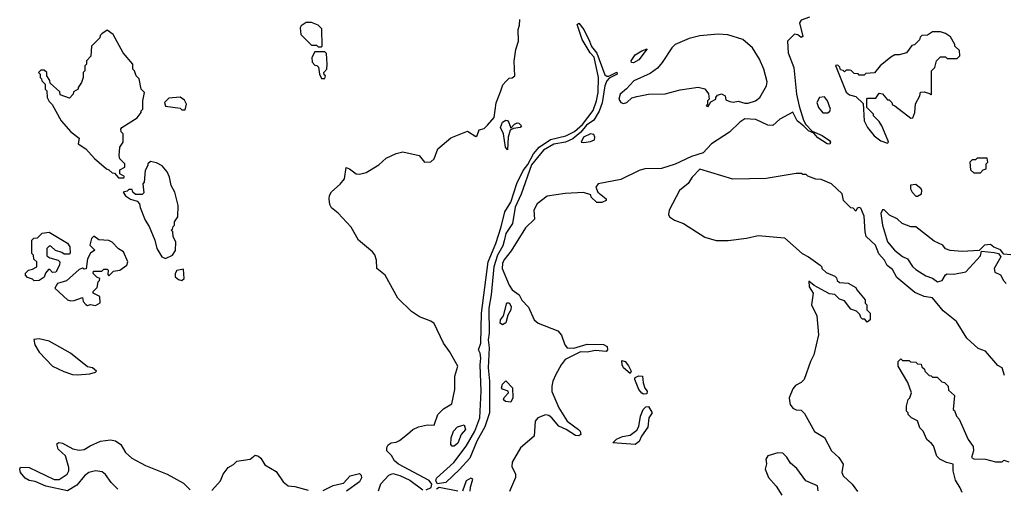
# Model space of a CAD drawing. Extents: x 2386423 to 2568864, y 578392 to 761999.
# Tile 262 of 454: x 2447558 to 2453489, y 718230 to 721054. Entities that reach past the tile are written whole.
import ezdxf

# ---------------------------------------------------------------- set-up
doc = ezdxf.new("R2010")
doc.units = 0

msp = doc.modelspace()

# ---------------------------------------------------------------- linework, layer by layer
at = {"layer": '0CON05XD'}
for points in [[(2449375, 720890), (2449380, 720895), (2449378.3, 720998.3), (2449355, 721020), (2449315, 721037.5), (2449283, 721037), (2449253.6, 721016.4), (2449247.5, 721005), (2449250, 720965), (2449315, 720900), (2449345, 720900), (2449355, 720890), (2449375, 720890)], [(2450005, 718220.8), (2450035.3, 718235), (2450040.7, 718255), (2450025, 718277.7), (2449840, 718375), (2449815.6, 718395), (2449797.5, 718427.5), (2449770, 718455), (2449768.8, 718475), (2449778, 718492), (2449795, 718503.3), (2449825, 718507.5), (2449845, 718517.5), (2449894.2, 718555.8), (2449925.4, 718584.6), (2449959.7, 718600.3), (2450015, 718613.3), (2450055, 718610.8), (2450075.9, 718674.1), (2450111.2, 718708.8), (2450160.5, 718739.5), (2450177.9, 718825), (2450178.5, 718905), (2450196, 718965), (2450146.5, 719055), (2450109.5, 719105), (2450055, 719222.7), (2450035, 719238), (2449965, 719263.6), (2449918.2, 719295), (2449834.8, 719374.8), (2449758.8, 719515), (2449708.6, 719555), (2449707.3, 719605), (2449696.7, 719636.7), (2449683.1, 719655), (2449597.5, 719725), (2449553.4, 719803.4), (2449475, 719888.6), (2449435, 719920), (2449425, 719940), (2449421.3, 719975), (2449422.8, 719995), (2449435, 720016.4), (2449487.2, 720062.8), (2449513.5, 720095), (2449525, 720162.5), (2449545, 720155.7), (2449585, 720124.3), (2449605, 720123.3), (2449645, 720133.8), (2449720.1, 720179.9), (2449765, 720219.3), (2449825, 720246.5), (2449865, 720257.2), (2449964, 720235), (2449995, 720196), (2450035, 720198), (2450053.8, 720215), (2450076.2, 720275), (2450155, 720341.2), (2450255, 720382.5), (2450305, 720350), (2450313.3, 720356.7), (2450325, 720390), (2450355, 720398.8), (2450375, 720418), (2450415.9, 720465), (2450428, 720552), (2450455.7, 720624.3), (2450468.6, 720661.4), (2450485, 720682.2), (2450505, 720700.8), (2450525, 720702.9), (2450540, 720715), (2450535.5, 720804.5), (2450545.5, 720875), (2450562.9, 720925), (2450560, 720995), (2450568.8, 721021.2), (2450569.4, 721055)], [(2450075, 718257.9), (2450063.8, 718275), (2450068.2, 718291.8), (2450172.5, 718385), (2450246.6, 718483.4), (2450298.4, 718575), (2450329.8, 718655), (2450336.9, 718815), (2450331.7, 718975), (2450335.7, 719015), (2450331.2, 719045), (2450320.5, 719065), (2450335.8, 719105), (2450339, 719285), (2450380.2, 719595), (2450425.2, 719704.8), (2450457.3, 719805), (2450479.1, 719895), (2450515.2, 719954.8), (2450552.6, 720067.4), (2450590.8, 720145), (2450618.8, 720181.2), (2450651.9, 720245), (2450686, 720285), (2450755, 720332.7), (2450846.4, 720353.6), (2450899.9, 720380.1), (2450948.6, 720421.4), (2451012.5, 720507.5), (2451033, 720565), (2451041.5, 720615), (2451043.2, 720705), (2451017.1, 720827.1), (2450992.9, 720855), (2450945.2, 720935), (2450915.8, 721024.2), (2450925, 721032.9), (2450956.4, 720995), (2450990.2, 720925), (2451002.7, 720892.7), (2451035, 720852.2), (2451082.2, 720722.2), (2451095, 720713.5), (2451106, 720714), (2451155, 720737.8), (2451155.5, 720725), (2451108.2, 720701.8), (2451094.3, 720685.7), (2451082.6, 720655), (2451067, 720553), (2451048, 720502), (2451015, 720448), (2450971.3, 720418.7), (2450937.7, 720375), (2450890, 720335), (2450845.1, 720314.9), (2450775, 720303.2), (2450712.8, 720267.2), (2450640.1, 720179.9), (2450577.7, 720002.3), (2450542.7, 719925), (2450525.3, 719824.7), (2450486.6, 719765), (2450475, 719721.2), (2450468, 719692), (2450435.2, 719634.8), (2450413.8, 719565), (2450397.3, 719395), (2450383.7, 719316.3), (2450386.1, 719163.9), (2450378.6, 719125), (2450385.6, 719075.6), (2450379.2, 718955), (2450387, 718875), (2450387.9, 718685), (2450358.8, 718601.2), (2450311.5, 718515), (2450268.2, 718411.8), (2450207.4, 718342.6), (2450125, 718264.8), (2450075, 718257.9)], [(2452315, 721068.9), (2452265, 721051.4), (2452255.8, 721035), (2452275, 720952.5), (2452265, 720946.7), (2452245, 720962.5), (2452225, 720967.5), (2452182.5, 720925), (2452187.5, 720855), (2452220, 720765), (2452237.1, 720605), (2452252.3, 720532.3), (2452278.7, 720448.7), (2452292.5, 720422.5), (2452331.7, 720381.7), (2452391.9, 720355), (2452435, 720326.2), (2452442.2, 720315), (2452436.6, 720303.4), (2452421.4, 720305), (2452365, 720341.3), (2452340.7, 720370.7), (2452308.6, 720385), (2452281.5, 720411.5), (2452240.4, 720445), (2452215, 720496.7), (2452135.8, 720454.2), (2452093.6, 720416.4), (2452065, 720418), (2451992.7, 720452.7), (2451925, 720456.2), (2451895, 720436.7), (2451833.8, 720375), (2451723.8, 720305), (2451675, 720251.4), (2451605, 720229.2), (2451505, 720182.9), (2451422.6, 720157.4), (2451324, 720156), (2451288.8, 720145), (2451178.5, 720091.5), (2451042.5, 720065), (2451027.5, 720045), (2451040, 720015), (2451090, 719975), (2451090, 719965), (2451065, 719952.5), (2451035, 719952.5), (2451000, 719985), (2450998.3, 719998.3), (2450953, 720013), (2450843.4, 720006.6), (2450735, 719990), (2450675, 719944.3), (2450654.5, 719905), (2450658.3, 719851.7), (2450605, 719799.6), (2450518.2, 719661.8), (2450474.5, 719605.5), (2450466.5, 719585), (2450464.7, 719554.7), (2450505, 719453.5), (2450525, 719426.5), (2450566, 719396), (2450582.9, 719362.9), (2450621.7, 719321.7), (2450657.5, 719245), (2450681.2, 719225), (2450798.3, 719178.3), (2450821.9, 719151.9), (2450840.5, 719095), (2450855, 719075.7), (2450895.6, 719074.4), (2450975, 719099.2), (2451075, 719095.6), (2451095.5, 719085.5), (2451098.8, 719065), (2451090, 719055), (2451025, 719060), (2450975, 719049.4), (2450935, 719052.5), (2450844, 719006), (2450819.1, 718975), (2450786.1, 718915), (2450768.5, 718875), (2450762.7, 718845), (2450763.6, 718813.6), (2450806, 718715), (2450854.7, 718634.7), (2450923.3, 718585), (2450933.3, 718575), (2450936.7, 718555), (2450925, 718546.7), (2450905, 718548), (2450848.8, 718585), (2450804.5, 718604.5), (2450763.8, 718655), (2450745, 718668.8), (2450725, 718672), (2450678.8, 718655), (2450662.9, 718635), (2450655.7, 718545), (2450575, 718473.1), (2450523.1, 718386.9), (2450521.3, 718361.3), (2450544.2, 718315), (2450544.2, 718295), (2450508.7, 718211.3)], [(2448185, 720100), (2448188.3, 720108.3), (2448160, 720125), (2448161.7, 720148.3), (2448190, 720165), (2448190, 720185), (2448160, 720215), (2448157.5, 720235), (2448160, 720285), (2448180, 720315), (2448180, 720365), (2448168.3, 720378.3), (2448167.5, 720395), (2448172.5, 720405), (2448265, 720462.5), (2448290, 720495), (2448290, 720505), (2448300, 720515), (2448300, 720565), (2448310, 720615), (2448290, 720635), (2448277, 720697), (2448260, 720715), (2448250, 720745), (2448240, 720755), (2448240, 720785), (2448180, 720855), (2448120, 720965), (2448085, 720990), (2448051.7, 720968.3), (2448041.7, 720958.3), (2448040, 720945), (2447990, 720895), (2447987, 720833), (2447960, 720805), (2447960, 720785), (2447950, 720775), (2447950, 720745), (2447940, 720735), (2447940, 720705), (2447930, 720675), (2447910, 720645), (2447910, 720635), (2447881.7, 720618.3), (2447880, 720605), (2447858.3, 720581.7), (2447801.7, 720601.7), (2447798.3, 720618.3), (2447741.7, 720671.7), (2447738.3, 720688.3), (2447720, 720715), (2447720, 720735), (2447705, 720750), (2447685, 720750), (2447670, 720735), (2447680, 720725), (2447680, 720705), (2447688.3, 720698.3), (2447690, 720685), (2447710, 720665), (2447710, 720635), (2447720, 720625), (2447722.5, 720585), (2447735, 720560), (2447752.5, 720542.5), (2447807.5, 720445), (2447865, 720377.5), (2447915, 720340), (2447910, 720305), (2447956.7, 720275), (2448008.3, 720218.3), (2448080, 720155), (2448095, 720150), (2448115, 720130), (2448128.3, 720128.3), (2448151.7, 720101.7), (2448185, 720100)], [(2452785, 720310), (2452790, 720315), (2452787, 720327), (2452750, 720415), (2452735, 720440), (2452700, 720475), (2452700, 720485), (2452660, 720525), (2452660, 720575), (2452665, 720580), (2452715, 720580), (2452735, 720610), (2452755, 720607.5), (2452785, 720570), (2452795, 720570), (2452810, 720555), (2452815, 720540), (2452830, 720535), (2452925, 720460), (2452938.3, 720461.7), (2452950, 720495), (2452953, 720547), (2452980, 720595), (2452983.3, 720616.7), (2453005, 720620), (2453038.3, 720608.3), (2453045, 720600), (2453050, 720605), (2453050, 720745), (2453070, 720765), (2453080, 720805), (2453105, 720830), (2453135, 720830), (2453145, 720820), (2453205, 720820), (2453220, 720835), (2453218.3, 720868.3), (2453190, 720895), (2453190, 720905), (2453165, 720950), (2453135, 720970), (2453105, 720980), (2453055, 720980), (2453025, 720960), (2452991.7, 720958.3), (2452981.7, 720948.3), (2452978.3, 720931.7), (2452948.3, 720901.7), (2452931.7, 720898.3), (2452900, 720855), (2452855, 720842.5), (2452828.3, 720841.7), (2452805, 720827.5), (2452740, 720775), (2452707, 720733), (2452655, 720730), (2452645, 720720), (2452615, 720720), (2452608.3, 720728.3), (2452585, 720730), (2452567, 720747), (2452555, 720750), (2452535, 720750), (2452525, 720740), (2452518.3, 720748.3), (2452501.7, 720751.7), (2452498.3, 720768.3), (2452485, 720780), (2452471.7, 720778.3), (2452535, 720617.5), (2452555, 720600), (2452595, 720590), (2452638.3, 720548.3), (2452643.8, 720445), (2452664.2, 720405), (2452705, 720352.9), (2452745, 720324.2), (2452785, 720310)], [(2451705, 720530), (2451721.7, 720558.3), (2451750, 720575), (2451750, 720585), (2451761.7, 720598.3), (2451785, 720607.5), (2451807.5, 720595), (2451811.7, 720571.7), (2451835, 720560), (2451855, 720556.7), (2451885, 720563.3), (2451925, 720550), (2451945, 720550), (2451990, 720565), (2452016.7, 720585), (2452056.7, 720655), (2452059.3, 720679.3), (2452040, 720755), (2452014.2, 720815), (2451970.8, 720885), (2451913.4, 720933.4), (2451823.2, 720963.2), (2451765, 720967.5), (2451653.9, 720956.1), (2451589.5, 720940.5), (2451505, 720904.2), (2451485.7, 720885), (2451428.5, 720795), (2451398.7, 720761.3), (2451355, 720730.4), (2451257.1, 720685), (2451212.9, 720637.1), (2451173.6, 720605), (2451165.7, 720575), (2451178.8, 720555), (2451195, 720549.4), (2451215, 720554.4), (2451245, 720582.5), (2451275, 720590.6), (2451345.9, 720604.1), (2451445, 720607.1), (2451535, 720632), (2451645, 720646.7), (2451685, 720636.7), (2451707, 720607), (2451710, 720575), (2451700, 720565), (2451700, 720545), (2451693.3, 720535), (2451705, 720530)], [(2449395, 720700), (2449400, 720715), (2449391.7, 720721.7), (2449390, 720735), (2449407.5, 720755), (2449410, 720785), (2449405, 720850), (2449395, 720860), (2449335, 720860), (2449317.5, 720825), (2449318.3, 720798.3), (2449335, 720780), (2449348.3, 720778.3), (2449358.3, 720768.3), (2449362.5, 720725), (2449375, 720700), (2449395, 720700)], [(2451255, 720793.5), (2451243.8, 720795), (2451240, 720805), (2451265, 720841.2), (2451305, 720866.2), (2451337.7, 720877.7), (2451287.3, 720812.7), (2451255, 720793.5)], [(2448555, 720510), (2448562.5, 720545), (2448549.3, 720569.3), (2448525, 720587.5), (2448455, 720580), (2448430, 720555), (2448435, 720532.5), (2448525, 720520), (2448535, 720510), (2448555, 720510)], [(2452425, 720492.5), (2452437.8, 720502.2), (2452440.6, 720515), (2452423.1, 720565), (2452405, 720589.4), (2452376.2, 720585), (2452358.8, 720555), (2452368.8, 720525), (2452395, 720493.3), (2452425, 720492.5)], [(2450495, 720270), (2450483.8, 720285), (2450472, 720365), (2450453.5, 720405), (2450465, 720436.2), (2450485, 720448.8), (2450495.8, 720445.8), (2450503.3, 720435), (2450515, 720400), (2450537.5, 720425), (2450555, 720432), (2450565, 720431.2), (2450580, 720415), (2450572.5, 720405), (2450532.5, 720397.5), (2450512.5, 720387.5), (2450499.2, 720345), (2450495, 720270)], [(2450955, 720313.8), (2450995, 720320), (2451019.3, 720330.7), (2451022.5, 720345), (2451015, 720362.5), (2450995, 720366), (2450952.9, 720345), (2450940, 720315), (2450955, 720313.8)], [(2453345, 720130), (2453361.7, 720148.3), (2453380, 720155), (2453380, 720185), (2453390, 720195), (2453385, 720220), (2453325, 720220), (2453315, 720210), (2453295, 720210), (2453280, 720195), (2453285, 720150), (2453305, 720130), (2453345, 720130)], [(2448435, 719614), (2448477.5, 719635), (2448496.4, 719663.6), (2448497.5, 719715), (2448482.5, 719745), (2448480, 719775), (2448470, 719785), (2448478.3, 719791.7), (2448481.7, 719808.3), (2448490, 719815), (2448490, 719835), (2448510, 719865), (2448512.5, 719935), (2448491.2, 720015), (2448470, 720055), (2448460, 720105), (2448446.1, 720136.1), (2448415, 720172.5), (2448381.7, 720191.7), (2448345, 720200), (2448330, 720185), (2448330, 720175), (2448312.5, 720145), (2448307.5, 720075), (2448300, 720065), (2448305, 720010), (2448295, 720000), (2448255, 720000), (2448240, 720015), (2448235, 720030), (2448215, 720030), (2448205, 720020), (2448180, 720015), (2448195, 719992.5), (2448225, 719972.5), (2448265, 719960), (2448280, 719945), (2448283, 719923), (2448313.3, 719845), (2448337, 719807), (2448372.5, 719725), (2448383.8, 719675), (2448413.3, 719625), (2448435, 719614)], [(2453490.6, 718910.6), (2453475.7, 718955), (2453450.5, 718970.5), (2453375, 719056.7), (2453331.7, 719071.7), (2453262.5, 719135), (2453200, 719235), (2453120.2, 719300.2), (2453055, 719377.5), (2453005.9, 719385.9), (2452949.2, 719409.2), (2452840.7, 719500.7), (2452815, 719547.8), (2452783, 719573), (2452767.3, 719605), (2452732.1, 719642.1), (2452713.3, 719695), (2452657, 719747), (2452650, 719775), (2452645, 719870), (2452625, 719917.5), (2452615, 719922.5), (2452601.7, 719918.3), (2452595, 719900), (2452578.3, 719918.3), (2452565, 719920), (2452520, 719965), (2452512.5, 720005), (2452447.5, 720065), (2452385, 720090), (2452353.6, 720093.6), (2452305, 720110), (2452295, 720120), (2452275, 720120), (2452267, 720127), (2452235, 720127.5), (2452055, 720097.5), (2451853.2, 720093.2), (2451655, 720154), (2451607.5, 720105), (2451583.2, 720066.8), (2451532.5, 720025), (2451468.8, 719905), (2451465, 719880), (2451472.5, 719865), (2451502.5, 719845), (2451556.1, 719826.1), (2451685, 719743.3), (2451752.3, 719722.3), (2451825, 719722.5), (2451935, 719736.7), (2452005, 719752.5), (2452165, 719740), (2452270, 719645), (2452310, 719625), (2452380, 719575), (2452390, 719565), (2452390, 719555), (2452415, 719530), (2452468.3, 719508.3), (2452478.3, 719498.3), (2452481.7, 719481.7), (2452495, 719470), (2452547, 719467), (2452595, 719440), (2452600, 719425), (2452650, 719365), (2452650, 719345), (2452660, 719335), (2452660, 719305), (2452680, 719285), (2452680, 719245), (2452661.7, 719231.7), (2452648.3, 719248.3), (2452635, 719250), (2452625, 719260), (2452618.3, 719278.3), (2452598.3, 719298.3), (2452565, 719310), (2452525, 719360), (2452495, 719370), (2452467, 719397), (2452435, 719402.5), (2452410, 719415), (2452343, 719453), (2452311.7, 719478.3), (2452313.3, 719445), (2452336.4, 719406.4), (2452326.9, 719335), (2452359.1, 719269.1), (2452370, 719155), (2452341.2, 719035), (2452321.2, 718995), (2452283.9, 718886.1), (2452265, 718866.7), (2452230.9, 718849.1), (2452215, 718830), (2452193.3, 718775), (2452193.6, 718756.4), (2452198.8, 718735), (2452215, 718712.5), (2452235, 718702.5), (2452265, 718700), (2452285, 718680), (2452345, 718572.5), (2452406.4, 718536.4), (2452447.5, 718455), (2452492.5, 718415), (2452517.5, 718375), (2452510, 718325), (2452517.5, 718305), (2452572.5, 718255), (2452605, 718210)], [(2452965, 719990), (2452990, 720005), (2452992.5, 720025), (2452987.5, 720035), (2452955, 720060), (2452923.8, 720056.2), (2452922.5, 720035), (2452933.9, 720013.9), (2452955, 719990), (2452965, 719990)], [(2453527, 719637), (2453485, 719640), (2453466.4, 719666.4), (2453425, 719682.5), (2453405, 719700), (2453370, 719695), (2453337.5, 719662.5), (2453235, 719657.5), (2453163, 719663), (2453135, 719672.5), (2453117.5, 719695), (2453065, 719720), (2452955.9, 719805.9), (2452925, 719806.2), (2452872.5, 719825), (2452844.1, 719854.1), (2452796.4, 719876.4), (2452765, 719907.5), (2452755, 719907.5), (2452744.3, 719885), (2452753.8, 719815), (2452784.4, 719715), (2452828, 719665), (2452875, 719626.2), (2452905, 719612.5), (2452935, 719566.7), (2452955, 719547.5), (2453015, 719510), (2453056.1, 719496.1), (2453086.4, 719473.6), (2453115, 719482.5), (2453133.6, 719516.4), (2453145, 719522.5), (2453185, 719520), (2453257.5, 719535), (2453345, 719630), (2453351.7, 719658.3), (2453428.3, 719651.7), (2453454.2, 719644.2), (2453467.5, 719625), (2453427.5, 719555), (2453431.7, 719531.7), (2453466.4, 719516.4), (2453483, 719483), (2453500, 719465)], [(2447645, 719480), (2447635, 719490), (2447605, 719500), (2447592.5, 719515), (2447593, 719527), (2447610, 719545), (2447635, 719550), (2447660, 719565), (2447660, 719595), (2447641.7, 719611.7), (2447640, 719635), (2447630, 719645), (2447630, 719725), (2447642.5, 719737.5), (2447665, 719740), (2447693, 719767), (2447735, 719772.5), (2447845, 719706.7), (2447860, 719685), (2447861.7, 719648.3), (2447855, 719640), (2447825, 719640), (2447811.7, 719651.7), (2447773, 719663), (2447745, 719690), (2447735, 719690), (2447720, 719675), (2447721.7, 719631.7), (2447738.3, 719618.3), (2447790, 719605), (2447800, 719595), (2447797.5, 719575), (2447775, 719533.3), (2447755, 719530), (2447738.3, 719548.3), (2447731.7, 719548.3), (2447713, 719527), (2447705, 719502.5), (2447675, 719482.5), (2447645, 719480)], [(2448015, 719332.5), (2448041.7, 719348.3), (2448040, 719385), (2448000, 719405), (2448000, 719415), (2448025, 719440), (2448030, 719475), (2448038.3, 719481.7), (2448040, 719495), (2448021.7, 719501.7), (2448000, 719525), (2448001.7, 719538.3), (2448051.7, 719538.3), (2448065, 719550), (2448085, 719550), (2448090, 719545), (2448088.3, 719518.3), (2448095, 719510), (2448121.7, 719538.3), (2448160, 719545), (2448202.5, 719575), (2448208.8, 719595), (2448182.5, 719655), (2448153.6, 719673.6), (2448115, 719712.5), (2448095, 719722.5), (2448035, 719727.5), (2448005, 719750), (2447990, 719735), (2447980, 719695), (2448010, 719665), (2447985, 719647.5), (2447965, 719612.5), (2447958.3, 719551.7), (2447945, 719550), (2447935, 719556.7), (2447915, 719548.8), (2447839.2, 719480.8), (2447784.4, 719465), (2447770, 719435), (2447845, 719366.7), (2447865, 719360), (2447885, 719362.5), (2447935, 719380), (2447940, 719355), (2447955, 719337.5), (2447965, 719332.5), (2447985, 719337.5), (2448015, 719332.5)], [(2448535, 719482.5), (2448547.5, 719495), (2448545, 719550), (2448505, 719543.3), (2448494, 719525), (2448495, 719503.3), (2448515, 719487.5), (2448535, 719482.5)], [(2450465, 719214.4), (2450451.4, 719225), (2450454.3, 719244.3), (2450471.1, 719268.9), (2450492.7, 719347.3), (2450505, 719347.5), (2450517.7, 719325), (2450516.9, 719305), (2450497.1, 719272.9), (2450485, 719226.7), (2450465, 719214.4)], [(2447905, 718914.3), (2447980.7, 718919.3), (2448015, 718930), (2448020, 718935), (2447996.4, 718956.4), (2447965, 718962.5), (2447864.3, 719044.3), (2447735, 719116.2), (2447675, 719131.2), (2447643.6, 719126.4), (2447648, 719095), (2447675, 719050), (2447755.5, 718965.5), (2447823, 718933), (2447875, 718916), (2447905, 718914.3)], [(2451235, 718922.5), (2451195, 718956.7), (2451186.2, 718975), (2451185, 719000), (2451205, 718993.3), (2451225, 718967.5), (2451240, 718935), (2451235, 718922.5)], [(2453233.9, 718203.9), (2453223.6, 718233.6), (2453195, 718280), (2453180, 718335), (2453180, 718375), (2453140, 718385), (2453100, 718405), (2453083, 718423), (2453062.5, 718485), (2453050.7, 718500.7), (2453022.5, 718525), (2453000, 718575), (2452980, 718595), (2452966.4, 718636.4), (2452930, 718655), (2452910, 718675), (2452910, 718685), (2452900, 718695), (2452900, 718725), (2452910, 718765), (2452920, 718775), (2452930, 718805), (2452907, 718867), (2452850, 718965), (2452850, 718995), (2452865, 719010), (2452875, 719000), (2452915, 719000), (2452923, 718993), (2452955, 718990), (2452965, 718980), (2452988.3, 718978.3), (2452991.7, 718961.7), (2453008.3, 718948.3), (2453010, 718935), (2453035, 718910), (2453048.3, 718908.3), (2453055, 718900), (2453085, 718900), (2453111.7, 718871.7), (2453128.3, 718868.3), (2453150, 718845), (2453151.7, 718821.7), (2453188.3, 718788.3), (2453180, 718705), (2453188.3, 718698.3), (2453200, 718665), (2453217, 718647), (2453270, 718525), (2453301.7, 718481.7), (2453302.5, 718455), (2453290, 718415), (2453305, 718407.5), (2453375, 718406.2), (2453435, 718390), (2453475, 718390), (2453485, 718400), (2453515, 718390)], [(2451315, 718797.5), (2451305, 718802.5), (2451287.5, 718825), (2451263.3, 718885), (2451262.5, 718895), (2451269.3, 718900.7), (2451287, 718907), (2451310, 718905), (2451312.5, 718865), (2451323, 718833), (2451336.7, 718815), (2451335, 718800), (2451315, 718797.5)], [(2450515, 718750), (2450483.3, 718753.3), (2450472.5, 718762.5), (2450475, 718777.5), (2450502.5, 718805), (2450500, 718815), (2450466.7, 718826.7), (2450460, 718835), (2450465, 718857.5), (2450485, 718877.5), (2450526.7, 718835), (2450528.8, 718775), (2450515, 718750)], [(2451265, 718494.2), (2451130, 718505), (2451153, 718527), (2451187.7, 718542.3), (2451235, 718550), (2451275, 718580), (2451287, 718603), (2451298, 718665), (2451314, 718705), (2451329.3, 718720.7), (2451345, 718722.5), (2451366.7, 718685), (2451347.5, 718655), (2451341.7, 718598.3), (2451303.3, 718545), (2451288.8, 718511.2), (2451265, 718494.2)], [(2450163.2, 718483.2), (2450154.4, 718495), (2450157.5, 718535), (2450170.4, 718575), (2450195, 718600), (2450235, 718612), (2450241.9, 718585), (2450216.2, 718553.8), (2450197.6, 718502.4), (2450175, 718484.4), (2450163.2, 718483.2)], [(2448147.9, 718225), (2448109.1, 718265), (2448074.1, 718314.1), (2448055, 718329.6), (2448015, 718335.4), (2447974.7, 718325.3), (2447947.5, 718305), (2447901.7, 718248.3), (2447845, 718214.2), (2447715, 718242), (2447651.7, 718271.7), (2447615, 718277.5), (2447590.7, 718290.7), (2447563.3, 718325), (2447557.5, 718345), (2447563.3, 718356.7), (2447614.1, 718355.9), (2447765, 718283.3), (2447795, 718283.8), (2447842.9, 718315), (2447853.3, 718335), (2447854.4, 718355), (2447832.5, 718425), (2447789.2, 718465), (2447781.2, 718498.8), (2447793.8, 718506.2), (2447815, 718501.4), (2447877.7, 718467.7), (2447915, 718460), (2447945, 718463.1), (2447982, 718485), (2448045, 718514.5), (2448105, 718521.9), (2448135, 718515.6), (2448165.8, 718495), (2448195.7, 718445), (2448232.1, 718412.1), (2448315, 718366.9), (2448446.2, 718315), (2448545, 718260.8), (2448585, 718220)], [(2448715, 718216.2), (2448766.2, 718275), (2448782.5, 718315), (2448814.1, 718355.9), (2448845, 718373.3), (2448866.2, 718393.8), (2448945, 718406.2), (2448975, 718428.8), (2448995, 718424), (2449010.9, 718410.9), (2449035, 718371.2), (2449102.2, 718332.2), (2449145, 718270), (2449175, 718244.2), (2449215, 718241.2), (2449295, 718218.6)], [(2452367.5, 718215), (2452362.5, 718245), (2452292.5, 718275), (2452239.3, 718349.3), (2452200.7, 718380.7), (2452178.3, 718418.3), (2452155, 718442.5), (2452125, 718443.3), (2452065, 718426.7), (2452052.5, 718405), (2452057, 718377), (2452047.5, 718345), (2452067.5, 718295), (2452115, 718242.5), (2452148.3, 718188.3)], [(2449385, 718216.7), (2449445, 718247.5), (2449498.3, 718258.3), (2449508.3, 718261.7), (2449547.5, 718305), (2449605, 718320), (2449615, 718310), (2449617, 718293), (2449605, 718270), (2449527, 718213)], [(2449718.9, 718215), (2449733.8, 718256.2), (2449780.1, 718309.9), (2449805, 718318.4), (2449848.1, 718308.1), (2449908.1, 718278.1), (2449985, 718220)], [(2450271.9, 718211.9), (2450273.1, 718236.9), (2450287.5, 718285), (2450275, 718292), (2450246.2, 718275), (2450225, 718213.3)], [(2450197.4, 718212.6), (2450085, 718235.1), (2450067.4, 718225)]]:
    msp.add_lwpolyline(points, dxfattribs=at)

doc.saveas('drawing.dxf')
